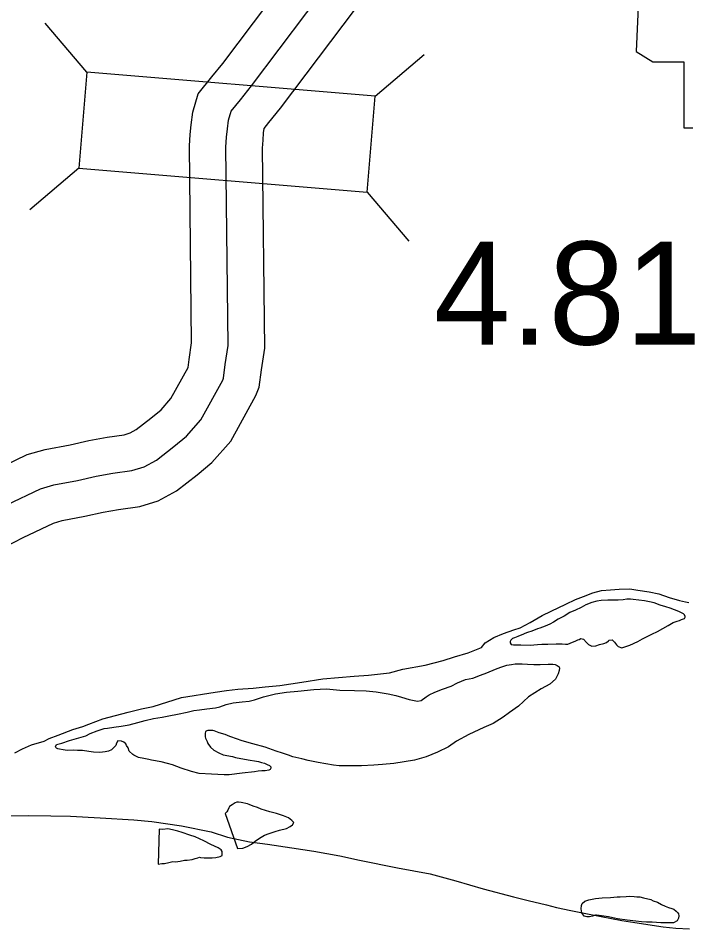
# Model space of a CAD drawing. Extents: x -83719 to 153526, y -11835 to 11446.
# Drawn here: x -1124.9 to -1033.5, y 543 to 667.7 of the extents above; entities that cross this region are included whole.
import ezdxf

# ---------------------------------------------------------------- set-up
doc = ezdxf.new("R2010")
doc.units = 0
for name, color, linetype in [('Level 11', 7, 'Continuous'), ('Level 2', 7, 'Continuous'), ('Level 20', 7, 'Continuous'), ('Level 21', 7, 'Continuous'), ('Level 58', 7, 'Continuous'), ('Level 59', 7, 'Continuous'), ('Level 9', 7, 'Continuous')]:
    doc.layers.add(name, color=color, linetype=linetype)

msp = doc.modelspace()

# ---------------------------------------------------------------- linework, layer by layer
at = {"layer": 'Level 11'}
for points in [[(-1128.66, 605.55), (-1123.62, 607.94), (-1121.17, 608.66), (-1117.75, 609.3), (-1115.2, 609.88), (-1112.7, 610.32), (-1110.37, 610.65), (-1109.54, 610.9), (-1108.69, 611.36), (-1106.69, 612.95), (-1105.31, 614.09), (-1103.96, 615.6), (-1101.61, 619.88), (-1101.46, 620.98), (-1101.12, 623.22), (-1101.43, 650.19), (-1101.31, 651.76), (-1101.2, 653.08), (-1100.97, 654.81), (-1100.21, 657.32), (-1098.35, 659.64), (-1096.87, 661.49), (-1077.97, 686.58)], [(-1126.64, 595.3), (-1124.18, 596.61), (-1120.04, 598.57), (-1118.83, 598.93), (-1115.73, 599.5), (-1113.22, 600.07), (-1111.13, 600.44), (-1108.2, 600.86), (-1105.7, 601.61), (-1103.17, 602.97), (-1100.38, 605.19), (-1098.37, 606.86), (-1095.75, 609.77), (-1092.31, 616.05), (-1091.89, 617.17), (-1091.56, 619.55), (-1091.11, 622.52), (-1091.42, 649.88), (-1091.34, 650.99), (-1091.26, 652), (-1091.18, 652.6), (-1090.54, 653.39), (-1088.97, 655.35), (-1069.99, 680.54)]]:
    msp.add_lwpolyline(points, dxfattribs=at)
at = {"layer": 'Level 2'}
msp.add_lwpolyline([(-1128.46, 558.49), (-1123.44, 558.56), (-1120.41, 558.5), (-1117.68, 558.44), (-1113.62, 558.22), (-1109.02, 557.96), (-1106.56, 557.73), (-1102.49, 557.11), (-1098.43, 556.31), (-1096.2, 555.58), (-1093.2, 554.96), (-1090.74, 554.63), (-1087.41, 554.1), (-1084.37, 553.67), (-1080.81, 553.01), (-1078.15, 552.45), (-1072.95, 551.4), (-1068.45, 550.57), (-1064.96, 549.58), (-1061.22, 548.52), (-1057.06, 547.42), (-1055.06, 546.93), (-1052.56, 546.33), (-1051.16, 545.93), (-1049.2, 545.54), (-1046.47, 545.01), (-1042.24, 544.18), (-1040.44, 543.89), (-1036.58, 543.3), (-1034.81, 543.1), (-1032.95, 543.04)], dxfattribs=at)
msp.add_lwpolyline([(-1128.46, 558.49), (-1123.44, 558.56), (-1120.41, 558.5), (-1117.68, 558.44), (-1113.62, 558.22), (-1109.02, 557.96), (-1106.56, 557.73), (-1102.49, 557.11), (-1098.43, 556.31), (-1096.2, 555.58), (-1093.2, 554.96), (-1090.74, 554.63), (-1087.41, 554.1), (-1084.37, 553.67), (-1080.81, 553.01), (-1078.15, 552.45), (-1072.95, 551.4), (-1068.45, 550.57), (-1064.96, 549.58), (-1061.22, 548.52), (-1057.06, 547.42), (-1055.06, 546.93), (-1052.56, 546.33), (-1051.16, 545.93), (-1049.2, 545.54), (-1046.47, 545.01), (-1042.24, 544.18), (-1040.44, 543.89), (-1036.58, 543.3), (-1034.81, 543.1), (-1032.95, 543.04)], dxfattribs=at)
at = {"layer": 'Level 20'}
for p, q in [((-1115.46, 660.29), (-1121.15, 667)), ((-1075.99, 657.02), (-1069.28, 662.71)), ((-1116.55, 647.13), (-1123.26, 641.44)), ((-1077.08, 643.87), (-1071.39, 637.15))]:
    msp.add_line(p, q, dxfattribs=at)
msp.add_lwpolyline([(-1116.55, 647.13), (-1077.08, 643.87), (-1075.99, 657.02), (-1115.46, 660.29)], close=True, dxfattribs=at)
at = {"layer": 'Level 21'}
msp.add_lwpolyline([(-1041.65, 705.69), (-1039.11, 688.77), (-1040.24, 663.11), (-1037.98, 661.7), (-1033.75, 661.7), (-1033.75, 652.68), (-998.23, 652.68), (-996.54, 656.34), (-997.1, 662.27), (-996.25, 669.03), (-993.15, 674.39), (-991.18, 678.34), (-988.36, 682.57), (-986.67, 687.08), (-985.26, 690.74), (-982.72, 693.85), (-982.16, 695.82), (-983.28, 697.23), (-992.02, 697.23), (-990.05, 701.18), (-989.77, 703.71), (-990.94, 705.66)], close=True, dxfattribs=at)
at = {"layer": 'Level 59'}
msp.add_lwpolyline([(-1126.42, 601.08), (-1121.83, 603.26), (-1120, 603.79), (-1116.74, 604.4), (-1114.21, 604.97), (-1111.91, 605.38), (-1109.29, 605.75), (-1107.62, 606.26), (-1105.93, 607.16), (-1103.54, 609.07), (-1101.84, 610.47), (-1099.85, 612.68), (-1096.87, 618.13), (-1096.77, 618.4), (-1096.51, 620.26), (-1096.12, 622.87), (-1096.42, 650.04), (-1096.33, 651.37), (-1096.23, 652.54), (-1096.07, 653.74), (-1095.71, 654.94), (-1094.44, 656.52), (-1092.92, 658.42), (-1073.98, 683.56)], dxfattribs=at)
at = {"layer": 'Level 9'}
for points in [[(-1072.19, 578.56), (-1069.13, 579.1), (-1066.67, 579.78), (-1065.11, 580.28), (-1063.24, 580.79), (-1061.45, 581.52), (-1060.95, 582.19), (-1059.75, 582.93), (-1058.42, 583.47), (-1056.99, 583.97), (-1056.13, 584.24), (-1054.77, 584.94), (-1053.14, 585.91), (-1051.91, 586.52), (-1049.91, 587.49), (-1048.58, 588.09), (-1047.49, 588.53), (-1046.19, 589), (-1044.99, 589.34), (-1043.76, 589.44), (-1042.6, 589.51), (-1041.13, 589.58), (-1040.03, 589.38), (-1038.5, 589.18), (-1037.17, 588.89), (-1035.73, 588.39), (-1034.34, 587.99), (-1033.5, 587.79), (-1033.04, 587.69)], [(-1072.19, 578.56), (-1069.13, 579.1), (-1066.67, 579.78), (-1065.11, 580.28), (-1063.24, 580.79), (-1061.45, 581.52), (-1060.95, 582.19), (-1059.75, 582.93), (-1058.42, 583.47), (-1056.99, 583.97), (-1056.13, 584.24), (-1054.77, 584.94), (-1053.14, 585.91), (-1051.91, 586.52), (-1049.91, 587.49), (-1048.58, 588.09), (-1047.49, 588.53), (-1046.19, 589), (-1044.99, 589.34), (-1043.76, 589.44), (-1042.6, 589.51), (-1041.13, 589.58), (-1040.03, 589.38), (-1038.5, 589.18), (-1037.17, 588.89), (-1035.73, 588.39), (-1034.34, 587.99), (-1033.5, 587.79), (-1033.04, 587.69)], [(-1035.89, 584.55), (-1035.19, 584.95), (-1034.63, 585.15), (-1034.33, 585.25), (-1034.06, 585.35), (-1033.66, 585.52), (-1033.56, 585.69), (-1033.56, 585.79), (-1033.63, 585.99), (-1033.8, 586.16), (-1034.43, 586.45), (-1035, 586.69), (-1035.63, 586.92), (-1036.2, 587.09), (-1036.96, 587.35), (-1037.8, 587.65), (-1038.43, 587.78), (-1039.13, 587.91), (-1040.66, 588.11), (-1041.06, 588.14), (-1041.56, 588.14), (-1042.03, 588.07), (-1042.72, 588.04), (-1043.22, 588), (-1044.12, 588.04), (-1045.05, 587.97), (-1045.65, 587.9), (-1046.35, 587.7), (-1047.15, 587.36), (-1047.78, 587.03), (-1048.58, 586.66), (-1049.34, 586.32), (-1050.14, 585.82), (-1050.94, 585.42), (-1051.57, 585.02), (-1052.1, 584.75)], [(-1035.89, 584.55), (-1035.19, 584.95), (-1034.63, 585.15), (-1034.33, 585.25), (-1034.06, 585.35), (-1033.66, 585.52), (-1033.56, 585.69), (-1033.56, 585.79), (-1033.63, 585.99), (-1033.8, 586.16), (-1034.43, 586.45), (-1035, 586.69), (-1035.63, 586.92), (-1036.2, 587.09), (-1036.96, 587.35), (-1037.8, 587.65), (-1038.43, 587.78), (-1039.13, 587.91), (-1040.66, 588.11), (-1041.06, 588.14), (-1041.56, 588.14), (-1042.03, 588.07), (-1042.72, 588.04), (-1043.22, 588), (-1044.12, 588.04), (-1045.05, 587.97), (-1045.65, 587.9), (-1046.35, 587.7), (-1047.15, 587.36), (-1047.78, 587.03), (-1048.58, 586.66), (-1049.34, 586.32), (-1050.14, 585.82), (-1050.94, 585.42), (-1051.57, 585.02), (-1052.1, 584.75)], [(-1052.1, 584.75), (-1052.7, 584.45), (-1053.47, 584.18), (-1053.77, 584.08), (-1054.56, 583.78), (-1055.13, 583.61), (-1055.49, 583.44), (-1055.76, 583.34), (-1056.13, 583.17), (-1056.46, 583.04), (-1056.92, 582.84), (-1057.19, 582.77), (-1057.42, 582.53), (-1057.49, 582.37), (-1057.52, 582.2), (-1057.39, 581.97), (-1057.06, 581.9), (-1056.06, 581.9), (-1054.79, 581.87), (-1053.79, 581.94), (-1053.16, 581.98), (-1052.36, 582.01), (-1051.23, 582.05), (-1050.4, 582.02), (-1049.93, 581.98), (-1049.6, 581.98), (-1048.97, 582.25), (-1048.6, 582.42), (-1048.27, 582.59), (-1048.07, 582.65), (-1047.84, 582.75), (-1047.47, 582.66), (-1047.07, 582.22), (-1046.8, 581.96), (-1046.34, 581.72), (-1045.8, 581.76), (-1045.27, 581.96), (-1044.71, 582.09), (-1044.31, 582.23), (-1044.07, 582.43), (-1043.94, 582.53), (-1043.54, 582.6), (-1043.24, 582.26), (-1042.97, 581.9), (-1042.71, 581.66), (-1042.24, 581.5), (-1041.14, 581.87), (-1040.05, 582.37), (-1039.41, 582.71), (-1038.12, 583.38), (-1037.32, 583.71), (-1035.89, 584.55)], [(-1052.1, 584.75), (-1052.7, 584.45), (-1053.47, 584.18), (-1053.77, 584.08), (-1054.56, 583.78), (-1055.13, 583.61), (-1055.49, 583.44), (-1055.76, 583.34), (-1056.13, 583.17), (-1056.46, 583.04), (-1056.92, 582.84), (-1057.19, 582.77), (-1057.42, 582.53), (-1057.49, 582.37), (-1057.52, 582.2), (-1057.39, 581.97), (-1057.06, 581.9), (-1056.06, 581.9), (-1054.79, 581.87), (-1053.79, 581.94), (-1053.16, 581.98), (-1052.36, 582.01), (-1051.23, 582.05), (-1050.4, 582.02), (-1049.93, 581.98), (-1049.6, 581.98), (-1048.97, 582.25), (-1048.6, 582.42), (-1048.27, 582.59), (-1048.07, 582.65), (-1047.84, 582.75), (-1047.47, 582.66), (-1047.07, 582.22), (-1046.8, 581.96), (-1046.34, 581.72), (-1045.8, 581.76), (-1045.27, 581.96), (-1044.71, 582.09), (-1044.31, 582.23), (-1044.07, 582.43), (-1043.94, 582.53), (-1043.54, 582.6), (-1043.24, 582.26), (-1042.97, 581.9), (-1042.71, 581.66), (-1042.24, 581.5), (-1041.14, 581.87), (-1040.05, 582.37), (-1039.41, 582.71), (-1038.12, 583.38), (-1037.32, 583.71), (-1035.89, 584.55)], [(-1125.32, 567.1), (-1124.26, 567.67), (-1123.03, 568.21), (-1121.3, 568.71), (-1120.64, 569.08), (-1119.37, 569.52), (-1117.38, 570.32), (-1116.01, 570.73), (-1115.18, 571.06), (-1113.29, 571.77), (-1111.52, 572.21), (-1109.79, 572.68), (-1107.96, 573.15), (-1106.4, 573.48), (-1102.51, 574.69), (-1097.88, 575.41), (-1096.35, 575.64), (-1094.79, 575.85), (-1092.69, 575.98), (-1091.03, 576.15), (-1089.06, 576.36), (-1086.04, 576.8), (-1083.17, 577.24), (-1078.85, 577.62), (-1076.92, 577.75), (-1074.02, 578.06), (-1072.19, 578.56)], [(-1125.32, 567.1), (-1124.26, 567.67), (-1123.03, 568.21), (-1121.3, 568.71), (-1120.64, 569.08), (-1119.37, 569.52), (-1117.38, 570.32), (-1116.01, 570.73), (-1115.18, 571.06), (-1113.29, 571.77), (-1111.52, 572.21), (-1109.79, 572.68), (-1107.96, 573.15), (-1106.4, 573.48), (-1102.51, 574.69), (-1097.88, 575.41), (-1096.35, 575.64), (-1094.79, 575.85), (-1092.69, 575.98), (-1091.03, 576.15), (-1089.06, 576.36), (-1086.04, 576.8), (-1083.17, 577.24), (-1078.85, 577.62), (-1076.92, 577.75), (-1074.02, 578.06), (-1072.19, 578.56)], [(-1061.57, 577.75), (-1060.71, 578.05), (-1059.54, 578.56), (-1058.81, 578.86), (-1057.95, 579.1), (-1057.35, 579.23), (-1056.81, 579.3), (-1055.85, 579.3), (-1055.12, 579.27), (-1054.28, 579.2), (-1053.42, 579.21), (-1052.32, 579.24), (-1051.69, 579.28), (-1051.36, 579.21), (-1051.06, 579.08), (-1050.79, 578.88), (-1050.75, 578.71), (-1050.79, 578.41), (-1050.95, 577.94), (-1051.32, 577.21), (-1052.08, 576.5), (-1053.28, 575.9), (-1055, 574.8), (-1056.37, 573.49), (-1057.6, 572.65), (-1058.46, 572.02), (-1059.86, 571.15), (-1061.12, 570.58), (-1063.15, 569.64), (-1064.88, 568.7), (-1065.97, 567.96), (-1067.47, 567.23), (-1069.03, 566.59), (-1070.63, 566.12), (-1073.46, 565.68), (-1074.99, 565.54), (-1076.18, 565.41), (-1077.88, 565.34), (-1080.18, 565.36), (-1080.91, 565.33), (-1081.68, 565.43), (-1083.78, 565.79), (-1085.17, 566.09), (-1086.01, 566.29), (-1087.27, 566.58), (-1087.84, 566.78), (-1088.67, 567.08), (-1089.54, 567.35), (-1091.04, 567.91), (-1092.74, 568.34), (-1093.54, 568.57), (-1094.34, 568.8), (-1094.84, 568.97), (-1095.87, 569.37), (-1096.54, 569.63), (-1097.37, 569.87), (-1098.04, 570.13), (-1098.2, 570.16), (-1098.7, 570.2), (-1098.9, 570.16), (-1099.03, 570.13), (-1099.2, 570.06), (-1099.27, 569.76), (-1099.27, 569.6), (-1099.27, 569.29), (-1099.23, 569.13), (-1099.13, 568.93), (-1099, 568.66), (-1098.9, 568.39), (-1098.53, 567.89), (-1098.1, 567.49), (-1097.39, 567.1), (-1096.79, 566.86), (-1095.53, 566.63), (-1095.1, 566.5), (-1093.9, 566.27), (-1093.1, 566.1), (-1092.53, 566.04), (-1091.97, 565.94), (-1091.57, 565.81), (-1091.13, 565.71), (-1090.77, 565.54), (-1090.47, 565.38), (-1090.27, 565.21), (-1090.27, 565.01), (-1090.36, 564.84), (-1090.53, 564.77), (-1091.06, 564.67), (-1091.5, 564.64), (-1092, 564.6), (-1092.49, 564.54), (-1094.22, 564.33), (-1095.99, 564.13), (-1096.65, 564.09), (-1098.39, 564.19)], [(-1061.57, 577.75), (-1060.71, 578.05), (-1059.54, 578.56), (-1058.81, 578.86), (-1057.95, 579.1), (-1057.35, 579.23), (-1056.81, 579.3), (-1055.85, 579.3), (-1055.12, 579.27), (-1054.28, 579.2), (-1053.42, 579.21), (-1052.32, 579.24), (-1051.69, 579.28), (-1051.36, 579.21), (-1051.06, 579.08), (-1050.79, 578.88), (-1050.75, 578.71), (-1050.79, 578.41), (-1050.95, 577.94), (-1051.32, 577.21), (-1052.08, 576.5), (-1053.28, 575.9), (-1055, 574.8), (-1056.37, 573.49), (-1057.6, 572.65), (-1058.46, 572.02), (-1059.86, 571.15), (-1061.12, 570.58), (-1063.15, 569.64), (-1064.88, 568.7), (-1065.97, 567.96), (-1067.47, 567.23), (-1069.03, 566.59), (-1070.63, 566.12), (-1073.46, 565.68), (-1074.99, 565.54), (-1076.18, 565.41), (-1077.88, 565.34), (-1080.18, 565.36), (-1080.91, 565.33), (-1081.68, 565.43), (-1083.78, 565.79), (-1085.17, 566.09), (-1086.01, 566.29), (-1087.27, 566.58), (-1087.84, 566.78), (-1088.67, 567.08), (-1089.54, 567.35), (-1091.04, 567.91), (-1092.74, 568.34), (-1093.54, 568.57), (-1094.34, 568.8), (-1094.84, 568.97), (-1095.87, 569.37), (-1096.54, 569.63), (-1097.37, 569.87), (-1098.04, 570.13), (-1098.2, 570.16), (-1098.7, 570.2), (-1098.9, 570.16), (-1099.03, 570.13), (-1099.2, 570.06), (-1099.27, 569.76), (-1099.27, 569.6), (-1099.27, 569.29), (-1099.23, 569.13), (-1099.13, 568.93), (-1099, 568.66), (-1098.9, 568.39), (-1098.53, 567.89), (-1098.1, 567.49), (-1097.39, 567.1), (-1096.79, 566.86), (-1095.53, 566.63), (-1095.1, 566.5), (-1093.9, 566.27), (-1093.1, 566.1), (-1092.53, 566.04), (-1091.97, 565.94), (-1091.57, 565.81), (-1091.13, 565.71), (-1090.77, 565.54), (-1090.47, 565.38), (-1090.27, 565.21), (-1090.27, 565.01), (-1090.36, 564.84), (-1090.53, 564.77), (-1091.06, 564.67), (-1091.5, 564.64), (-1092, 564.6), (-1092.49, 564.54), (-1094.22, 564.33), (-1095.99, 564.13), (-1096.65, 564.09), (-1098.39, 564.19)], [(-1098.39, 564.19), (-1100.08, 564.29), (-1101.12, 564.55), (-1102.55, 565.02), (-1103.75, 565.48), (-1104.41, 565.65), (-1105.31, 565.88), (-1106.61, 566.11), (-1106.98, 566.21), (-1107.68, 566.34), (-1108.41, 566.5), (-1109.01, 566.8), (-1109.15, 566.9), (-1109.65, 567.37), (-1109.81, 567.8), (-1110.05, 568.14), (-1110.11, 568.34), (-1110.42, 568.6), (-1110.72, 568.7), (-1111.21, 568.77), (-1111.41, 568.43), (-1111.51, 568.13), (-1111.74, 567.9), (-1112.11, 567.53), (-1112.48, 567.36), (-1112.94, 567.26), (-1113.67, 567.16), (-1114.57, 567.23), (-1115.17, 567.29), (-1116.04, 567.42), (-1116.74, 567.46), (-1117.24, 567.49), (-1118.14, 567.45), (-1118.7, 567.52), (-1119.2, 567.62), (-1119.43, 567.68), (-1119.63, 567.75), (-1119.73, 567.85), (-1119.77, 567.95), (-1119.6, 568.25), (-1118.9, 568.45), (-1117.84, 568.82), (-1116.58, 569.16), (-1115.58, 569.46), (-1115.01, 569.76), (-1114.05, 570.13), (-1113.08, 570.43), (-1112.65, 570.5), (-1111.75, 570.64), (-1110.75, 570.77), (-1109.69, 570.94), (-1108.49, 571.28), (-1107.46, 571.55), (-1106.33, 571.82), (-1105.16, 572.02), (-1104.23, 572.19), (-1103.04, 572.42), (-1101.74, 572.69), (-1100.81, 572.9), (-1100.04, 573), (-1099.04, 573.13), (-1097.84, 573.3), (-1097.28, 573.44), (-1096.41, 573.74), (-1095.45, 573.98), (-1094.22, 574.08), (-1093.25, 574.18), (-1092.49, 574.38), (-1091.29, 574.79), (-1089.66, 575.19), (-1088.13, 575.43), (-1086.6, 575.56), (-1084.4, 575.8), (-1082.64, 575.87), (-1080.81, 575.71), (-1078.84, 575.65), (-1077.21, 575.62), (-1075.85, 575.49), (-1074.21, 575.19), (-1073.18, 574.99), (-1072.38, 574.73), (-1071.35, 574.43), (-1070.22, 574.2), (-1069.68, 574.3), (-1068.99, 574.8), (-1068.59, 575.07), (-1067.82, 575.44), (-1066.79, 575.84), (-1065.6, 576.24), (-1064.73, 576.71), (-1063.63, 577.15), (-1062.64, 577.35), (-1061.57, 577.75)], [(-1098.39, 564.19), (-1100.08, 564.29), (-1101.12, 564.55), (-1102.55, 565.02), (-1103.75, 565.48), (-1104.41, 565.65), (-1105.31, 565.88), (-1106.61, 566.11), (-1106.98, 566.21), (-1107.68, 566.34), (-1108.41, 566.5), (-1109.01, 566.8), (-1109.15, 566.9), (-1109.65, 567.37), (-1109.81, 567.8), (-1110.05, 568.14), (-1110.11, 568.34), (-1110.42, 568.6), (-1110.72, 568.7), (-1111.21, 568.77), (-1111.41, 568.43), (-1111.51, 568.13), (-1111.74, 567.9), (-1112.11, 567.53), (-1112.48, 567.36), (-1112.94, 567.26), (-1113.67, 567.16), (-1114.57, 567.23), (-1115.17, 567.29), (-1116.04, 567.42), (-1116.74, 567.46), (-1117.24, 567.49), (-1118.14, 567.45), (-1118.7, 567.52), (-1119.2, 567.62), (-1119.43, 567.68), (-1119.63, 567.75), (-1119.73, 567.85), (-1119.77, 567.95), (-1119.6, 568.25), (-1118.9, 568.45), (-1117.84, 568.82), (-1116.58, 569.16), (-1115.58, 569.46), (-1115.01, 569.76), (-1114.05, 570.13), (-1113.08, 570.43), (-1112.65, 570.5), (-1111.75, 570.64), (-1110.75, 570.77), (-1109.69, 570.94), (-1108.49, 571.28), (-1107.46, 571.55), (-1106.33, 571.82), (-1105.16, 572.02), (-1104.23, 572.19), (-1103.04, 572.42), (-1101.74, 572.69), (-1100.81, 572.9), (-1100.04, 573), (-1099.04, 573.13), (-1097.84, 573.3), (-1097.28, 573.44), (-1096.41, 573.74), (-1095.45, 573.98), (-1094.22, 574.08), (-1093.25, 574.18), (-1092.49, 574.38), (-1091.29, 574.79), (-1089.66, 575.19), (-1088.13, 575.43), (-1086.6, 575.56), (-1084.4, 575.8), (-1082.64, 575.87), (-1080.81, 575.71), (-1078.84, 575.65), (-1077.21, 575.62), (-1075.85, 575.49), (-1074.21, 575.19), (-1073.18, 574.99), (-1072.38, 574.73), (-1071.35, 574.43), (-1070.22, 574.2), (-1069.68, 574.3), (-1068.99, 574.8), (-1068.59, 575.07), (-1067.82, 575.44), (-1066.79, 575.84), (-1065.6, 576.24), (-1064.73, 576.71), (-1063.63, 577.15), (-1062.64, 577.35), (-1061.57, 577.75)], [(-1094.83, 554.02), (-1094.1, 554.09), (-1093.5, 554.29), (-1092.9, 554.62), (-1092.4, 555.02), (-1091.84, 555.46), (-1091.14, 555.83), (-1090.51, 556.06), (-1089.68, 556.37), (-1089.11, 556.53), (-1088.15, 556.77), (-1087.65, 557.04), (-1087.31, 557.27), (-1087.15, 557.57), (-1087.38, 557.87), (-1087.88, 558.21), (-1088.55, 558.5), (-1089.48, 558.8), (-1090.42, 559.03), (-1091.58, 559.4), (-1092.11, 559.63), (-1092.71, 559.83), (-1093.25, 560.06), (-1093.48, 560.16), (-1094.35, 560.33), (-1094.68, 560.39), (-1094.95, 560.36), (-1095.15, 560.26), (-1095.58, 560.02), (-1095.94, 559.76), (-1096.01, 559.59), (-1096.17, 559.26), (-1096.31, 559.05), (-1096.47, 558.85), (-1096.54, 558.82)], [(-1094.83, 554.02), (-1094.1, 554.09), (-1093.5, 554.29), (-1092.9, 554.62), (-1092.4, 555.02), (-1091.84, 555.46), (-1091.14, 555.83), (-1090.51, 556.06), (-1089.68, 556.37), (-1089.11, 556.53), (-1088.15, 556.77), (-1087.65, 557.04), (-1087.31, 557.27), (-1087.15, 557.57), (-1087.38, 557.87), (-1087.88, 558.21), (-1088.55, 558.5), (-1089.48, 558.8), (-1090.42, 559.03), (-1091.58, 559.4), (-1092.11, 559.63), (-1092.71, 559.83), (-1093.25, 560.06), (-1093.48, 560.16), (-1094.35, 560.33), (-1094.68, 560.39), (-1094.95, 560.36), (-1095.15, 560.26), (-1095.58, 560.02), (-1095.94, 559.76), (-1096.01, 559.59), (-1096.17, 559.26), (-1096.31, 559.05), (-1096.47, 558.85), (-1096.54, 558.82)], [(-1096.54, 558.82), (-1094.83, 554.02)], [(-1096.54, 558.82), (-1094.83, 554.02)], [(-1105.71, 551.89), (-1105.18, 551.96), (-1104.84, 551.96), (-1104.24, 552.13), (-1103.68, 552.23), (-1103.31, 552.2), (-1102.71, 552.3), (-1102.08, 552.43), (-1101.72, 552.43), (-1101.05, 552.5), (-1100.62, 552.67), (-1100.28, 552.77), (-1100.05, 552.84), (-1099.92, 552.81), (-1099.42, 552.77), (-1098.95, 552.74), (-1098.29, 552.74), (-1097.79, 552.81), (-1097.22, 552.91), (-1096.96, 553.05), (-1096.96, 553.31), (-1096.96, 553.61), (-1097.06, 553.85), (-1097.49, 554.11), (-1098.49, 554.58), (-1099.43, 555.08), (-1100.63, 555.61), (-1101.36, 555.84), (-1102.42, 556.2), (-1102.99, 556.4), (-1103.76, 556.57), (-1104.39, 556.7), (-1105.06, 556.63), (-1105.56, 556.67)], [(-1105.71, 551.89), (-1105.18, 551.96), (-1104.84, 551.96), (-1104.24, 552.13), (-1103.68, 552.23), (-1103.31, 552.2), (-1102.71, 552.3), (-1102.08, 552.43), (-1101.72, 552.43), (-1101.05, 552.5), (-1100.62, 552.67), (-1100.28, 552.77), (-1100.05, 552.84), (-1099.92, 552.81), (-1099.42, 552.77), (-1098.95, 552.74), (-1098.29, 552.74), (-1097.79, 552.81), (-1097.22, 552.91), (-1096.96, 553.05), (-1096.96, 553.31), (-1096.96, 553.61), (-1097.06, 553.85), (-1097.49, 554.11), (-1098.49, 554.58), (-1099.43, 555.08), (-1100.63, 555.61), (-1101.36, 555.84), (-1102.42, 556.2), (-1102.99, 556.4), (-1103.76, 556.57), (-1104.39, 556.7), (-1105.06, 556.63), (-1105.56, 556.67)], [(-1105.56, 556.67), (-1105.71, 551.89)], [(-1105.56, 556.67), (-1105.71, 551.89)], [(-1038.25, 547.06), (-1037.95, 546.86), (-1037.32, 546.67), (-1036.78, 546.37), (-1036.28, 546.13), (-1035.82, 545.97), (-1035.38, 545.83), (-1035.12, 545.7), (-1034.78, 545.47), (-1034.58, 545.24), (-1034.48, 545.07), (-1034.42, 544.8), (-1034.48, 544.47), (-1034.65, 544.13), (-1035.15, 543.87), (-1036.04, 543.83), (-1036.88, 543.83), (-1038.08, 543.93), (-1038.84, 543.96), (-1039.54, 543.99), (-1040.31, 544.06), (-1041.51, 544.22), (-1042.8, 544.38), (-1044.07, 544.68), (-1044.67, 544.78), (-1045.34, 544.85), (-1045.67, 544.88), (-1045.83, 544.88), (-1046.23, 544.78), (-1046.63, 544.68), (-1047, 544.68), (-1047.37, 544.77), (-1047.7, 545.24), (-1047.8, 545.78), (-1047.74, 546.24), (-1047.67, 546.48), (-1047.27, 546.81), (-1046.74, 547.01), (-1045.81, 547.18), (-1044.91, 547.28), (-1043.78, 547.32), (-1042.85, 547.39), (-1042.45, 547.42), (-1041.61, 547.46), (-1041.11, 547.49), (-1040.55, 547.46), (-1040.18, 547.43), (-1039.78, 547.39), (-1039.25, 547.26)], [(-1038.25, 547.06), (-1037.95, 546.86), (-1037.32, 546.67), (-1036.78, 546.37), (-1036.28, 546.13), (-1035.82, 545.97), (-1035.38, 545.83), (-1035.12, 545.7), (-1034.78, 545.47), (-1034.58, 545.24), (-1034.48, 545.07), (-1034.42, 544.8), (-1034.48, 544.47), (-1034.65, 544.13), (-1035.15, 543.87), (-1036.04, 543.83), (-1036.88, 543.83), (-1038.08, 543.93), (-1038.84, 543.96), (-1039.54, 543.99), (-1040.31, 544.06), (-1041.51, 544.22), (-1042.8, 544.38), (-1044.07, 544.68), (-1044.67, 544.78), (-1045.34, 544.85), (-1045.67, 544.88), (-1045.83, 544.88), (-1046.23, 544.78), (-1046.63, 544.68), (-1047, 544.68), (-1047.37, 544.77), (-1047.7, 545.24), (-1047.8, 545.78), (-1047.74, 546.24), (-1047.67, 546.48), (-1047.27, 546.81), (-1046.74, 547.01), (-1045.81, 547.18), (-1044.91, 547.28), (-1043.78, 547.32), (-1042.85, 547.39), (-1042.45, 547.42), (-1041.61, 547.46), (-1041.11, 547.49), (-1040.55, 547.46), (-1040.18, 547.43), (-1039.78, 547.39), (-1039.25, 547.26)], [(-1039.25, 547.26), (-1038.25, 547.06)], [(-1039.25, 547.26), (-1038.25, 547.06)]]:
    msp.add_lwpolyline(points, dxfattribs=at)

# ---------------------------------------------------------------- texts
at = {"layer": 'Level 58'}
msp.add_text('4.81', height=14.08, dxfattribs=at).set_placement((-1067.96, 623.01))

doc.saveas('drawing.dxf')
